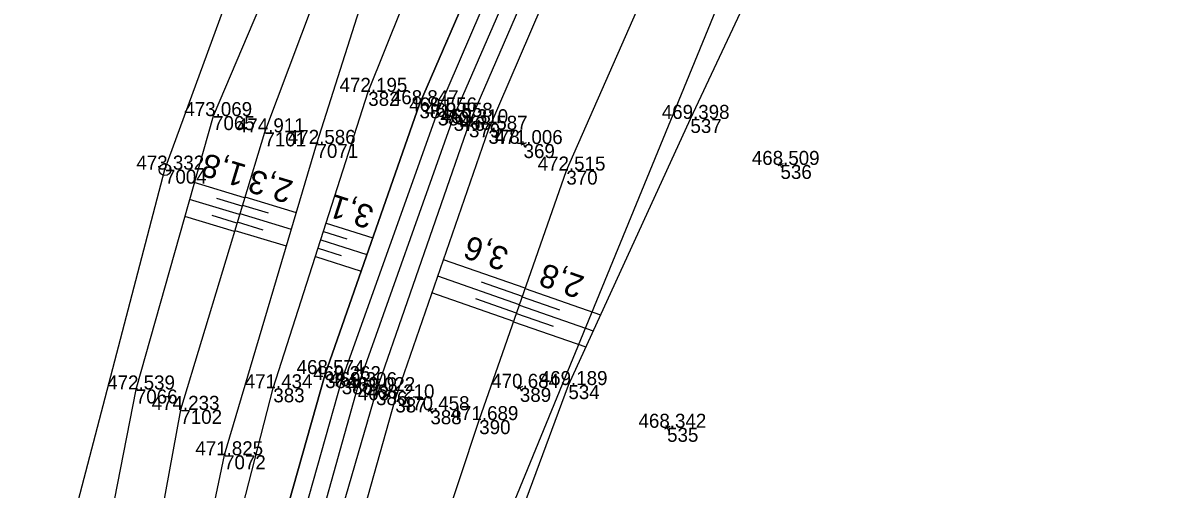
# Model space of a CAD drawing. Extents: x -1234191 to 23050, y -1290331 to -741191.
# Drawn here: x -865121.1 to -865023.6, y -1109525.2 to -1109485.3 of the extents above; entities that cross this region are included whole.
import ezdxf

# ---------------------------------------------------------------- set-up
doc = ezdxf.new("R2010")
doc.units = 0
for name, color, linetype in [('Vrstva 1', 7, 'Continuous'), ('Vrstva 4', 7, 'Continuous'), ('Vrstva 48', 7, 'Continuous'), ('Vrstva 49', 7, 'Continuous'), ('Vrstva 53', 7, 'Continuous'), ('Vrstva 60', 7, 'Continuous'), ('Vrstva 61', 7, 'Continuous')]:
    doc.layers.add(name, color=color, linetype=linetype)

msp = doc.modelspace()

# ---------------------------------------------------------------- linework, layer by layer
at = {"layer": 'Vrstva 1'}
msp.add_lwpolyline([(-864996.363, -1109352.2), (-865010.068, -1109370.715), (-865023.869, -1109389.425), (-865037.45, -1109408.453), (-865050.384, -1109427.814), (-865062.443, -1109447.773), (-865074.048, -1109469.935), (-865084.223, -1109493.349), (-865092.423, -1109516.407), (-865099.287, -1109540.881), (-865104.408, -1109565.895), (-865107.705, -1109590.708), (-865109.277, -1109615.595), (-865109.15, -1109640.463), (-865108.991, -1109644.114), (-865107.541, -1109663.55), (-865104.763, -1109686.422), (-865101.339, -1109709.197), (-865098.137, -1109728.625)], dxfattribs=at)
at = {"layer": 'Vrstva 4'}
for points in [[(-865099.463, -1109728.784), (-865102.802, -1109709.461), (-865106.053, -1109686.694), (-865108.918, -1109663.452), (-865110.368, -1109644.185), (-865110.783, -1109615.564), (-865109.154, -1109590.49), (-865105.713, -1109565.59), (-865100.754, -1109540.536), (-865093.803, -1109515.891), (-865085.574, -1109492.886), (-865075.417, -1109469.265), (-865063.715, -1109447.046), (-865051.767, -1109426.69), (-865038.608, -1109407.591), (-865025.233, -1109388.466), (-865011.306, -1109369.884), (-864997.576, -1109351.345)], [(-864995.028, -1109353.16), (-865008.875, -1109371.607), (-865022.595, -1109390.465), (-865036.056, -1109409.183), (-865049.02, -1109428.297), (-865061.255, -1109448.453), (-865072.749, -1109470.515), (-865082.906, -1109493.9), (-865090.866, -1109516.828), (-865097.915, -1109541.122), (-865103.129, -1109566.012), (-865106.318, -1109590.815), (-865107.789, -1109615.613), (-865106.851, -1109640.778)], [(-865106.514, -1109640.76), (-865106.232, -1109615.621), (-865104.986, -1109590.971), (-865101.621, -1109566.532), (-865096.053, -1109541.787), (-865089.213, -1109517.453), (-865081.243, -1109494.456), (-865071.24, -1109471.233), (-865059.869, -1109449.167), (-865047.804, -1109429.058), (-865034.982, -1109410.058), (-865019.714, -1109387.875), (-865007.868, -1109372.249), (-864994.281, -1109353.874)], [(-865025.233, -1109388.466), (-865039.281, -1109406.97), (-865052.353, -1109426.283), (-865064.752, -1109446.051), (-865077.047, -1109468.961), (-865087.146, -1109492.271), (-865095.216, -1109515.368), (-865102.241, -1109540.212), (-865107.705, -1109565.218), (-865110.609, -1109590.376), (-865112.24, -1109614.6), (-865111.904, -1109641.898), (-865111.438, -1109641.876), (-865111.207, -1109646.913), (-865111.673, -1109646.935), (-865109.869, -1109663.566), (-865107.166, -1109686.815), (-865103.557, -1109709.415), (-865100.529, -1109728.916)]]:
    msp.add_lwpolyline(points, dxfattribs=at)
at = {"layer": 'Vrstva 48'}
for p, q in [((-865102.122, -1109500.287), (-865106.431, -1109498.982)), ((-865102.094, -1109500.195), (-865097.703, -1109501.525)), ((-865102.557, -1109501.723), (-865106.839, -1109500.426)), ((-865102.339, -1109501.005), (-865104.487, -1109500.354)), ((-865102.311, -1109500.912), (-865100.114, -1109501.578)), ((-865102.992, -1109503.159), (-865107.246, -1109501.869)), ((-865102.774, -1109502.441), (-865104.908, -1109501.794)), ((-865102.529, -1109501.63), (-865098.13, -1109502.963)), ((-865102.964, -1109503.066), (-865098.557, -1109504.401)), ((-865102.746, -1109502.348), (-865100.545, -1109503.015)), ((-865095.129, -1109502.443), (-865091.146, -1109503.718)), ((-865095.587, -1109503.871), (-865091.641, -1109505.135)), ((-865095.358, -1109503.157), (-865093.376, -1109503.792)), ((-865095.816, -1109504.585), (-865093.852, -1109505.214)), ((-865096.044, -1109505.3), (-865092.136, -1109506.552)), ((-865078.089, -1109508.024), (-865085.097, -1109505.577)), ((-865078.583, -1109509.44), (-865085.588, -1109506.995)), ((-865078.336, -1109508.732), (-865081.839, -1109507.509)), ((-865079.077, -1109510.856), (-865086.08, -1109508.412)), ((-865078.83, -1109510.148), (-865082.332, -1109508.926)), ((-865078.347, -1109508.763), (-865075.152, -1109509.878)), ((-865078.099, -1109508.055), (-865071.644, -1109510.309)), ((-865078.594, -1109509.471), (-865072.272, -1109511.678)), ((-865079.088, -1109510.888), (-865072.9, -1109513.048)), ((-865078.841, -1109510.179), (-865075.714, -1109511.271))]:
    msp.add_line(p, q, dxfattribs=at)
at = {"layer": 'Vrstva 49'}
for p, q in [((-865078.001, -1109495.587), (-865078.467, -1109495.771)), ((-865078.326, -1109495.446), (-865078.142, -1109495.912)), ((-865056.33, -1109497.232), (-865056.146, -1109497.698)), ((-865056.005, -1109497.373), (-865056.471, -1109497.557)), ((-865078.325, -1109516.442), (-865078.777, -1109516.656)), ((-865078.658, -1109516.323), (-865078.444, -1109516.775)), ((-865085.993, -1109518.342), (-865086.429, -1109518.586)), ((-865086.333, -1109518.246), (-865086.089, -1109518.682)), ((-865065.72, -1109519.862), (-865066.172, -1109520.076)), ((-865066.053, -1109519.743), (-865065.839, -1109520.195))]:
    msp.add_line(p, q, dxfattribs=at)
for points in [[(-865102.308, -1109644.395), (-865097.49, -1109593.642), (-865097.148, -1109585.139), (-865092.008, -1109565.718), (-865083.561, -1109541.068), (-865074.397, -1109516.312), (-865063.949, -1109493.528), (-865051.758, -1109467.581), (-865037.509, -1109443.132), (-865010.2, -1109397.693), (-864999.143, -1109378.217), (-864986.667, -1109358.167), (-864976.219, -1109337.906)], [(-865107.082, -1109643.272), (-865103.345, -1109641.309), (-865102.015, -1109605.807), (-865101.074, -1109592.326), (-865100.304, -1109585.178), (-865095.857, -1109568.244), (-865088.835, -1109539.811), (-865082.029, -1109519.311), (-865074.571, -1109497.948), (-865063.821, -1109473.557), (-865053.387, -1109452.582), (-865044.713, -1109431.089), (-865032.64, -1109411.743), (-865027.823, -1109409.461), (-865004.521, -1109374.956), (-864992.484, -1109354.803)], [(-865096.053, -1109541.787), (-865089.213, -1109517.453), (-865081.243, -1109494.456), (-865071.24, -1109471.233), (-865059.869, -1109449.167), (-865047.804, -1109429.058), (-865034.982, -1109410.058), (-865021.191, -1109391.637), (-865004.521, -1109374.956)], [(-865039.785, -1109386.215), (-865053.806, -1109398.317), (-865078.295, -1109433.885), (-865091.928, -1109462.979), (-865104.823, -1109493.286), (-865111.43, -1109516.689), (-865118.599, -1109553.269), (-865118.438, -1109564.047)], [(-865115.353, -1109584.487), (-865110.436, -1109566.476), (-865105.411, -1109538.881), (-865099.66, -1109516.589), (-865091.532, -1109491.21), (-865084.201, -1109472.916), (-865069.44, -1109441.488), (-865058.425, -1109423.283), (-865041.968, -1109403.806), (-865028.509, -1109386.641)], [(-865114.347, -1109598.696), (-865111.805, -1109590.16), (-865107.705, -1109565.218), (-865102.241, -1109540.212), (-865095.216, -1109515.368), (-865087.146, -1109492.271), (-865077.047, -1109468.961), (-865065.507, -1109446.124), (-865053.924, -1109425.409), (-865040.153, -1109405.1), (-865028.509, -1109386.641)], [(-865033.229, -1109387.866), (-865042.215, -1109398.686), (-865072.474, -1109436.98), (-865086.474, -1109465.787), (-865095.963, -1109495.666), (-865103.88, -1109522.323), (-865110.487, -1109553.835), (-865115.103, -1109574.228)], [(-865038.537, -1109390.104), (-865050.121, -1109400.093), (-865075.155, -1109435.397), (-865088.834, -1109463.874), (-865100.422, -1109494.677), (-865107.62, -1109518.433), (-865113.949, -1109552.977), (-865114.667, -1109558.835)]]:
    msp.add_lwpolyline(points, dxfattribs=at)
at = {"layer": 'Vrstva 53'}
msp.add_line((-865108.919, -1109497.823), (-865108.953, -1109497.917), dxfattribs=at)
for points in [[(-864967.771, -1109321.145), (-865009.644, -1109381.496), (-865017.071, -1109399.665), (-865034.88, -1109431.45), (-865055.669, -1109469.309), (-865080.158, -1109528.98), (-865095.109, -1109582.012), (-865101.162, -1109584.382), (-865103.136, -1109621.738), (-865100.247, -1109665.568), (-865087.037, -1109733.366)], [(-865107.273, -1109726.914), (-865118.55, -1109651.6), (-865121.11, -1109562.14), (-865118.34, -1109533.79), (-865108.94, -1109497.87), (-865096.224, -1109463.114), (-865076.123, -1109424.73), (-865059.251, -1109404.78), (-865043.657, -1109387.388), (-865019.987, -1109376.51), (-864993.23, -1109340.352)]]:
    msp.add_lwpolyline(points, dxfattribs=at)
msp.add_circle((-865108.936, -1109497.87), 0.499, dxfattribs=at)
at = {"layer": 'Vrstva 60'}
for p, q in [((-865091.532, -1109491.21), (-865091.532, -1109491.21)), ((-865087.146, -1109492.271), (-865087.146, -1109492.271)), ((-865104.823, -1109493.286), (-865104.823, -1109493.286)), ((-865085.574, -1109492.886), (-865085.574, -1109492.886)), ((-865084.223, -1109493.349), (-865084.223, -1109493.349)), ((-865082.906, -1109493.9), (-865082.906, -1109493.9)), ((-865063.949, -1109493.528), (-865063.949, -1109493.528)), ((-865100.422, -1109494.677), (-865100.422, -1109494.677)), ((-865081.243, -1109494.456), (-865081.243, -1109494.456)), ((-865095.963, -1109495.666), (-865095.963, -1109495.666)), ((-865078.234, -1109495.679), (-865078.234, -1109495.679)), ((-865108.936, -1109497.87), (-865108.936, -1109497.87)), ((-865074.571, -1109497.948), (-865074.571, -1109497.948)), ((-865056.238, -1109497.465), (-865056.238, -1109497.465)), ((-865095.216, -1109515.368), (-865095.216, -1109515.368)), ((-865111.43, -1109516.689), (-865111.43, -1109516.689)), ((-865099.66, -1109516.589), (-865099.66, -1109516.589)), ((-865093.803, -1109515.891), (-865093.803, -1109515.891)), ((-865092.423, -1109516.407), (-865092.423, -1109516.407)), ((-865078.551, -1109516.549), (-865078.551, -1109516.549)), ((-865074.397, -1109516.312), (-865074.397, -1109516.312)), ((-865090.866, -1109516.828), (-865090.866, -1109516.828)), ((-865089.213, -1109517.453), (-865089.213, -1109517.453)), ((-865107.62, -1109518.433), (-865107.62, -1109518.433)), ((-865086.211, -1109518.464), (-865086.211, -1109518.464)), ((-865082.029, -1109519.311), (-865082.029, -1109519.311)), ((-865065.946, -1109519.969), (-865065.946, -1109519.969)), ((-865103.88, -1109522.323), (-865103.88, -1109522.323))]:
    msp.add_line(p, q, dxfattribs=at)

# ---------------------------------------------------------------- texts
at = {"layer": 'Vrstva 48'}
for s, rotation, p in [('1,8', 163.14334, (-865101.855, -1109497.504)), ('2,3', 163.14334, (-865097.844, -1109498.891)), ('3,1', 162.24157, (-865090.914, -1109501.086)), ('3,6', 160.75548, (-865079.365, -1109504.701)), ('2,8', 160.75548, (-865072.907, -1109507.068))]:
    msp.add_text(s, height=2, rotation=rotation, dxfattribs=at).set_placement(p)
at = {"layer": 'Vrstva 60'}
for s, p in [('382', (-865091.532, -1109492.41)), ('381', (-865087.146, -1109493.471)), ('7065', (-865104.823, -1109494.486)), ('380', (-865085.574, -1109494.086)), ('376', (-865084.223, -1109494.549)), ('379', (-865082.906, -1109495.1)), ('537', (-865063.949, -1109494.728)), ('7101', (-865100.422, -1109495.877)), ('378', (-865081.243, -1109495.656)), ('7071', (-865095.963, -1109496.866)), ('369', (-865078.234, -1109496.879)), ('7004', (-865108.936, -1109499.07)), ('370', (-865074.571, -1109499.148)), ('536', (-865056.238, -1109498.665)), ('384', (-865095.216, -1109516.568)), ('7066', (-865111.43, -1109517.889)), ('383', (-865099.66, -1109517.789)), ('385', (-865093.803, -1109517.091)), ('403', (-865092.423, -1109517.607)), ('389', (-865078.551, -1109517.749)), ('534', (-865074.397, -1109517.512)), ('386', (-865090.866, -1109518.028)), ('387', (-865089.213, -1109518.653)), ('7102', (-865107.62, -1109519.633)), ('388', (-865086.211, -1109519.664)), ('390', (-865082.029, -1109520.511)), ('535', (-865065.946, -1109521.169)), ('7072', (-865103.88, -1109523.523))]:
    msp.add_text(s, height=1.2, dxfattribs=at).set_placement(p)
at = {"layer": 'Vrstva 61'}
for s, p in [('472.195', (-865093.988, -1109491.21)), ('468.847', (-865089.598, -1109492.271)), ('473.069', (-865107.277, -1109493.286)), ('469.556', (-865088.026, -1109492.886)), ('469.558', (-865086.677, -1109493.349)), ('469.398', (-865066.403, -1109493.528)), ('469.310', (-865085.357, -1109493.9)), ('468.587', (-865083.695, -1109494.456)), ('474.911', (-865102.779, -1109494.677)), ('472.586', (-865098.415, -1109495.666)), ('471.006', (-865080.686, -1109495.679)), ('468.509', (-865058.692, -1109497.465)), ('473.332', (-865111.384, -1109497.87)), ('472.515', (-865077.027, -1109497.948)), ('468.574', (-865097.667, -1109515.368)), ('469.262', (-865096.251, -1109515.891)), ('472.539', (-865113.884, -1109516.689)), ('471.434', (-865102.111, -1109516.589)), ('469.306', (-865094.875, -1109516.407)), ('469.022', (-865093.314, -1109516.828)), ('470.684', (-865081.002, -1109516.549)), ('469.189', (-865076.851, -1109516.312)), ('468.210', (-865091.664, -1109517.453)), ('474.233', (-865110.072, -1109518.433)), ('470.458', (-865088.665, -1109518.464)), ('471.689', (-865084.483, -1109519.311)), ('468.342', (-865068.394, -1109519.969)), ('471.825', (-865106.336, -1109522.323))]:
    msp.add_text(s, height=1.2, dxfattribs=at).set_placement(p)

doc.saveas('drawing.dxf')
